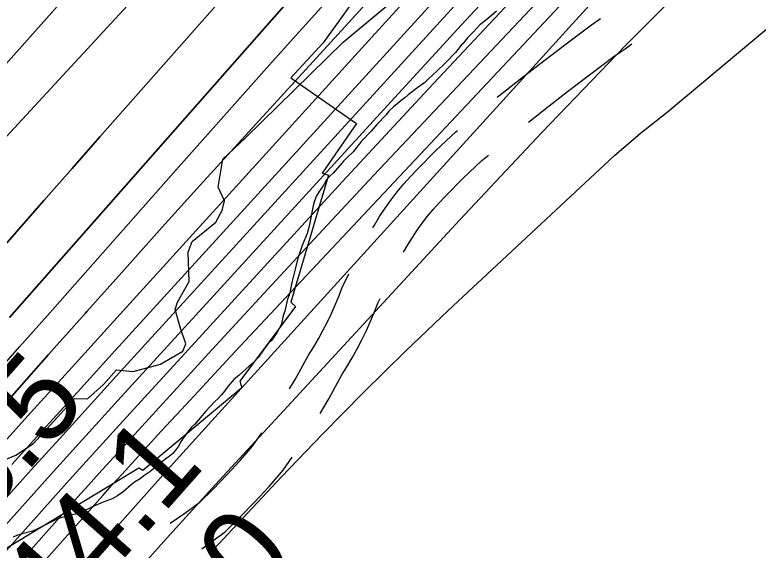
# Model space of a CAD drawing. Extents: x 3172231 to 3210228, y 940198 to 965780.
# Drawn here: x 3195359 to 3195932, y 962438 to 962851 of the extents above; entities that cross this region are included whole.
import ezdxf

# ---------------------------------------------------------------- set-up
doc = ezdxf.new("R2010")
doc.units = 0
for name, color, linetype in [('V-RIVR-EDGE', 7, 'Continuous'), ('V-RIVR-RANG', 7, 'Continuous'), ('V-ROAD-CNTR', 7, 'Continuous'), ('V-RRAP-RVMT', 7, 'Continuous'), ('V-SITE-VEGE', 7, 'Continuous'), ('V-TOPO-DPTH', 7, 'Continuous'), ('V-TOPO-MAJR', 7, 'Continuous'), ('V-TOPO-MINR', 7, 'Continuous'), ('V-TOPO-WATR', 7, 'Continuous')]:
    doc.layers.add(name, color=color, linetype=linetype)

msp = doc.modelspace()

# ---------------------------------------------------------------- linework, layer by layer
at = {"layer": 'V-RIVR-EDGE'}
msp.add_lwpolyline([(3195344.109, 962505.133), (3195359.773, 962511.614), (3195373.271, 962520.709), (3195405.088, 962555.405), (3195415.085, 962554.945), (3195427.283, 962566.217), (3195437.309, 962577.494), (3195450.346, 962576.157), (3195471.224, 962581.756), (3195488.636, 962591.711), (3195490.824, 962597.356), (3195486.509, 962610.407), (3195482.63, 962623.892), (3195484.383, 962629.539), (3195493.551, 962645.599), (3195492.738, 962668.204), (3195495.801, 962676.456), (3195514.094, 962691.19), (3195518.898, 962700.306), (3195520.655, 962707.691), (3195515.899, 962718.135), (3195519.43, 962739.86), (3195536.858, 962756.335), (3195612.24, 962830.044), (3195678.012, 962885.086)], dxfattribs=at)
at = {"layer": 'V-ROAD-CNTR'}
for points in [[(3195731.114, 962787.63), (3195748.974, 962801.727), (3195767.08, 962815.751), (3195785.31, 962829.611), (3195803.741, 962843.366), (3195810.615, 962848.258)], [(3195755.169, 962768.397), (3195767.454, 962778.093), (3195785.344, 962791.951), (3195803.36, 962805.649), (3195821.411, 962819.12), (3195829.695, 962825.015), (3195834.822, 962828.822)], [(3195635.088, 962686.892), (3195636.307, 962689.052), (3195640.373, 962695.69), (3195644.68, 962702.185), (3195649.222, 962708.53), (3195653.989, 962714.703), (3195658.97, 962720.698), (3195664.16, 962726.505), (3195669.427, 962731.986), (3195683.934, 962746.694), (3195699.153, 962760.972), (3195700.382, 962762.038)], [(3195658.904, 962668.054), (3195662.169, 962673.84), (3195665.673, 962679.56), (3195669.386, 962685.159), (3195673.298, 962690.624), (3195677.407, 962695.943), (3195681.698, 962701.11), (3195686.168, 962706.109), (3195690.923, 962711.06), (3195704.884, 962725.212), (3195719.253, 962738.694), (3195724.251, 962743.03)], [(3195570.87, 962562.658), (3195575.223, 962570.012), (3195585.425, 962588.688), (3195589.516, 962595.26), (3195593.12, 962601.404), (3195596.561, 962607.646), (3195599.836, 962613.977), (3195602.937, 962620.394), (3195605.868, 962626.893), (3195608.621, 962633.461), (3195611.514, 962640.909), (3195616.704, 962651.374)], [(3195594.608, 962543.864), (3195601.303, 962555.176), (3195611.343, 962573.556), (3195615.194, 962579.74), (3195619.2, 962586.572), (3195623.025, 962593.51), (3195626.67, 962600.557), (3195630.121, 962607.698), (3195633.38, 962614.925), (3195636.443, 962622.229), (3195638.99, 962628.791), (3195640.78, 962632.399)], [(3195478.769, 962459.097), (3195490.03, 962466.903), (3195501.638, 962475.41), (3195511.844, 962485.434), (3195522.421, 962496.356), (3195532.721, 962507.539), (3195542.283, 962518.465), (3195549.465, 962528.885)], [(3195503.117, 962439.472), (3195507.444, 962442.471), (3195521.116, 962452.49), (3195533.134, 962464.294), (3195544.233, 962475.756), (3195555.045, 962487.495), (3195565.999, 962500.011), (3195573.025, 962510.203)]]:
    msp.add_lwpolyline(points, dxfattribs=at)
at = {"layer": 'V-RRAP-RVMT'}
for p, q in [((3195629.891, 962875.678), (3195596.899, 962829.508)), ((3195596.899, 962829.508), (3195571.776, 962802.477)), ((3195571.776, 962802.477), (3195622.587, 962767.418)), ((3195622.587, 962767.418), (3195596.146, 962729.045)), ((3195600.971, 962727.542), (3195571.896, 962629.516)), ((3195596.146, 962729.045), (3195600.971, 962727.542)), ((3195571.896, 962629.516), (3195575.449, 962626.359)), ((3195575.449, 962626.359), (3195532.564, 962568.605)), ((3195532.564, 962568.605), (3195534.144, 962563.556)), ((3195534.144, 962563.556), (3195457.722, 962499.796)), ((3195454.712, 962501.602), (3195344.136, 962434.656)), ((3195457.722, 962499.796), (3195454.712, 962501.602))]:
    msp.add_line(p, q, dxfattribs=at)
at = {"layer": 'V-SITE-VEGE'}
for p, q in [((3195730.468, 962853.904), (3195723.113, 962847.397)), ((3195723.113, 962847.397), (3195717.76, 962843.357)), ((3195715.089, 962840.665), (3195712.863, 962837.976)), ((3195717.76, 962843.357), (3195715.089, 962840.665)), ((3195712.863, 962837.976), (3195708.184, 962833.268)), ((3195704.845, 962829.01), (3195703.287, 962827.665)), ((3195705.29, 962829.907), (3195704.845, 962829.01)), ((3195708.184, 962833.268), (3195705.29, 962829.907)), ((3195703.287, 962827.665), (3195698.834, 962822.063)), ((3195698.834, 962822.063), (3195691.261, 962814.216)), ((3195691.261, 962814.216), (3195684.353, 962807.49)), ((3195681.902, 962805.469), (3195677.668, 962801.209)), ((3195684.353, 962807.49), (3195681.902, 962805.469)), ((3195677.668, 962801.209), (3195675.219, 962798.964)), ((3195669.867, 962795.151), (3195662.288, 962789.314)), ((3195675.219, 962798.964), (3195669.867, 962795.151)), ((3195662.288, 962789.314), (3195659.834, 962787.071)), ((3195656.713, 962784.827), (3195651.141, 962780.114)), ((3195659.834, 962787.071), (3195656.713, 962784.827)), ((3195647.577, 962776.751), (3195645.351, 962774.06)), ((3195651.141, 962780.114), (3195647.577, 962776.751)), ((3195645.351, 962774.06), (3195638.222, 962766.661)), ((3195638.222, 962766.661), (3195633.769, 962761.506)), ((3195633.769, 962761.506), (3195626.419, 962753.66)), ((3195626.419, 962753.66), (3195619.966, 962745.37)), ((3195619.966, 962745.37), (3195615.063, 962740.885)), ((3195612.388, 962738.194), (3195609.718, 962734.833)), ((3195615.063, 962740.885), (3195612.388, 962738.194)), ((3195609.718, 962734.833), (3195604.598, 962729.004)), ((3195602.144, 962726.985), (3195599.474, 962723.85)), ((3195604.598, 962729.004), (3195602.144, 962726.985)), ((3195597.249, 962720.04), (3195593.69, 962714.89)), ((3195599.474, 962723.85), (3195597.249, 962720.04)), ((3195593.69, 962714.89), (3195591.691, 962711.531)), ((3195590.36, 962708.174), (3195589.477, 962705.043)), ((3195591.691, 962711.531), (3195590.36, 962708.174)), ((3195589.477, 962705.043), (3195586.618, 962690.729)), ((3195586.618, 962690.729), (3195585.514, 962686.254)), ((3195585.514, 962686.254), (3195584.411, 962682.451)), ((3195584.411, 962682.451), (3195580.64, 962673.276)), ((3195580.64, 962673.276), (3195578.426, 962666.342)), ((3195577.318, 962663.429), (3195575.111, 962655.156)), ((3195578.426, 962666.342), (3195577.318, 962663.429)), ((3195575.111, 962655.156), (3195572.686, 962644.866)), ((3195572.686, 962644.866), (3195571.367, 962638.157)), ((3195570.482, 962635.026), (3195569.376, 962631.892)), ((3195571.367, 962638.157), (3195570.482, 962635.026)), ((3195569.376, 962631.892), (3195567.171, 962622.721)), ((3195567.171, 962622.721), (3195566.063, 962619.367)), ((3195566.063, 962619.367), (3195565.184, 962615.34)), ((3195564.299, 962612.209), (3195560.967, 962605.936)), ((3195565.184, 962615.34), (3195564.299, 962612.209)), ((3195560.967, 962605.936), (3195557.187, 962600.341)), ((3195557.187, 962600.341), (3195554.735, 962597.873)), ((3195551.397, 962593.615), (3195546.951, 962587.119)), ((3195554.735, 962597.873), (3195551.397, 962593.615)), ((3195542.271, 962582.411), (3195539.819, 962580.168)), ((3195546.951, 962587.119), (3195542.271, 962582.411)), ((3195539.819, 962580.168), (3195532.019, 962573.215)), ((3195532.019, 962573.215), (3195528.007, 962569.848)), ((3195528.007, 962569.848), (3195523.333, 962564.47)), ((3195520.884, 962561.109), (3195518.211, 962557.972)), ((3195523.333, 962564.47), (3195520.884, 962561.109)), ((3195515.985, 962555.506), (3195512.866, 962552.592)), ((3195518.211, 962557.972), (3195515.985, 962555.506)), ((3195512.866, 962552.592), (3195506.406, 962545.639)), ((3195506.406, 962545.639), (3195497.723, 962535.556)), ((3195492.822, 962530.4), (3195489.039, 962525.024)), ((3195495.495, 962533.537), (3195492.822, 962530.4)), ((3195497.723, 962535.556), (3195495.495, 962533.537)), ((3195489.039, 962525.024), (3195487.262, 962522.335)), ((3195487.262, 962522.335), (3195485.263, 962518.529)), ((3195483.037, 962515.394), (3195480.81, 962512.928)), ((3195485.263, 962518.529), (3195483.037, 962515.394)), ((3195478.136, 962510.684), (3195472.34, 962506.418)), ((3195480.81, 962512.928), (3195478.136, 962510.684)), ((3195472.34, 962506.418), (3195463.2, 962498.791)), ((3195463.2, 962498.791), (3195458.518, 962495.645)), ((3195451.381, 962490.705), (3195448.706, 962488.686)), ((3195455.618, 962493.4), (3195451.381, 962490.705)), ((3195458.518, 962495.645), (3195455.618, 962493.4)), ((3195448.706, 962488.686), (3195442.243, 962483.079)), ((3195438.228, 962480.158), (3195433.987, 962477.909)), ((3195442.243, 962483.079), (3195438.228, 962480.158)), ((3195427.069, 962475.427), (3195418.588, 962471.825)), ((3195433.987, 962477.909), (3195427.069, 962475.427)), ((3195408.545, 962467.546), (3195405.419, 962466.195)), ((3195411.893, 962468.675), (3195408.545, 962467.546)), ((3195415.688, 962470.252), (3195411.893, 962468.675)), ((3195418.588, 962471.825), (3195415.688, 962470.252)), ((3195390.238, 962461.675), (3195383.096, 962458.3)), ((3195394.256, 962463.254), (3195390.238, 962461.675)), ((3195405.419, 962466.195), (3195394.256, 962463.254)), ((3195383.096, 962458.3), (3195375.957, 962454.476)), ((3195360.996, 962449.958), (3195357.65, 962448.383)), ((3195364.568, 962451.089), (3195360.996, 962449.958)), ((3195372.608, 962453.124), (3195364.568, 962451.089)), ((3195375.957, 962454.476), (3195372.608, 962453.124))]:
    msp.add_line(p, q, dxfattribs=at)
at = {"layer": 'V-TOPO-DPTH'}
for points in [[(3195283.604, 962683.15), (3195480.155, 962895.5), (3195542.47, 962963.042), (3195604.639, 963030.718), (3195666.589, 963098.595), (3195728.393, 963166.606), (3195807.468, 963253.905), (3195829.778, 963278.221), (3195852.293, 963302.344), (3195875.113, 963326.177), (3195898.138, 963349.818), (3196063.771, 963517.716), (3196474.081, 963868.249), (3196538.072, 963868.576)], [(3196474.081, 963868.249), (3196063.771, 963517.716), (3195898.138, 963349.818), (3195875.113, 963326.177), (3195852.293, 963302.344), (3195829.778, 963278.221), (3195807.468, 963253.905), (3195728.393, 963166.606), (3195666.589, 963098.595), (3195604.639, 963030.718), (3195542.47, 962963.042), (3195480.155, 962895.5), (3195283.604, 962683.15)], [(3195338.723, 962659.454), (3195360.175, 962683.863), (3195381.645, 962708.257), (3195403.141, 962732.627), (3195424.654, 962756.982), (3195866.748, 963256.923), (3195874.882, 963266.006), (3195883.09, 963275.021), (3195891.411, 963283.931), (3195899.806, 963292.773), (3195965.579, 963361.185), (3195991.45, 963387.706), (3196017.573, 963413.973), (3196044.075, 963439.858), (3196070.828, 963465.489), (3196097.893, 963490.795), (3196125.121, 963515.923), (3196152.593, 963540.784), (3196180.228, 963565.466), (3196285.139, 963658.252), (3196538.072, 963868.576), (3196594.425, 963868.921)], [(3196538.072, 963868.576), (3196285.139, 963658.252), (3196180.228, 963565.466), (3196152.593, 963540.784), (3196125.121, 963515.923), (3196097.893, 963490.795), (3196070.828, 963465.489), (3196044.075, 963439.858), (3196017.573, 963413.973), (3195991.45, 963387.706), (3195965.579, 963361.185), (3195899.806, 963292.773), (3195891.411, 963283.931), (3195883.09, 963275.021), (3195874.882, 963266.006), (3195866.748, 963256.923), (3195424.654, 962756.982), (3195403.141, 962732.627), (3195381.645, 962708.257), (3195360.175, 962683.863), (3195338.723, 962659.454)], [(3195354.953, 962617.665), (3195734.595, 963048.68), (3195764.277, 963082.038), (3195794.179, 963115.194), (3195824.414, 963148.048), (3195854.871, 963180.7), (3195861.276, 963187.497), (3195888.975, 963216.317), (3195917.048, 963244.762), (3195945.68, 963272.644), (3195974.684, 963300.151), (3196154.715, 963467.519), (3196196.893, 963506.279), (3196239.364, 963544.711), (3196282.276, 963582.65), (3196325.482, 963620.261), (3196368.632, 963657.931), (3196411.414, 963696.009), (3196453.645, 963734.697), (3196495.507, 963773.793), (3196517.364, 963794.501), (3196569.54, 963844.599), (3196594.425, 963868.921), (3196629.357, 963869.32)], [(3196594.425, 963868.921), (3196569.54, 963844.599), (3196517.364, 963794.501), (3196495.507, 963773.793), (3196453.645, 963734.697), (3196411.414, 963696.009), (3196368.632, 963657.931), (3196325.482, 963620.261), (3196282.276, 963582.65), (3196239.364, 963544.711), (3196196.893, 963506.279), (3196154.715, 963467.519), (3195974.684, 963300.151), (3195945.68, 963272.644), (3195917.048, 963244.762), (3195888.975, 963216.317), (3195861.276, 963187.497), (3195854.871, 963180.7), (3195824.414, 963148.048), (3195794.179, 963115.194), (3195764.277, 963082.038), (3195734.595, 963048.68), (3195354.953, 962617.665)], [(3195356.631, 962504.406), (3195383.179, 962533.726), (3195409.777, 962563), (3195436.408, 962592.243), (3195916.899, 963118.956), (3195927.547, 963130.519), (3195938.266, 963142.013), (3195949.093, 963153.407), (3195959.992, 963164.733), (3195970.979, 963175.973), (3195982.013, 963187.168), (3195993.117, 963198.293), (3196004.267, 963209.372), (3196197.679, 963400.349), (3196305.286, 963507.165), (3196412.515, 963614.357), (3196519.176, 963722.115), (3196625.459, 963830.248), (3196664.05, 963869.719)], [(3195356.631, 962504.406), (3195383.179, 962533.726), (3195409.777, 962563), (3195436.408, 962592.243), (3195916.899, 963118.956), (3195927.547, 963130.519), (3195938.266, 963142.013), (3195949.093, 963153.407), (3195959.992, 963164.733), (3195970.979, 963175.973), (3195982.013, 963187.168), (3195993.117, 963198.293), (3196004.267, 963209.372), (3196197.679, 963400.349), (3196305.286, 963507.165), (3196412.515, 963614.357), (3196519.176, 963722.115), (3196625.459, 963830.248), (3196664.05, 963869.719)], [(3195932.18, 963190.327), (3195531.289, 962751.949), (3195501.929, 962719.7), (3195472.666, 962687.363), (3195443.548, 962654.896), (3195414.526, 962622.342), (3195413.471, 962621.153), (3195385.037, 962589.139), (3195356.587, 962557.138)], [(3195932.18, 963190.327), (3195531.289, 962751.949), (3195501.929, 962719.7), (3195472.666, 962687.363), (3195443.548, 962654.896), (3195414.526, 962622.342), (3195413.471, 962621.153), (3195385.037, 962589.139), (3195356.587, 962557.138)], [(3196027.874, 963185.052), (3196007.644, 963164.401), (3195987.533, 963143.635), (3195967.501, 963122.791), (3195885.216, 963036.683), (3195824.315, 962972.528), (3195763.699, 962908.106), (3195703.512, 962843.284), (3195643.611, 962778.194), (3195438.547, 962553.883), (3195421.127, 962534.769), (3195403.745, 962515.619), (3195386.423, 962496.417), (3195369.139, 962477.179), (3195027.155, 962095.36)]]:
    msp.add_lwpolyline(points, dxfattribs=at)
at = {"layer": 'V-TOPO-MAJR'}
for points in [[(3195233.719, 962680.744), (3195368.634, 962831.744), (3195439.744, 962911.746), (3195510.579, 962991.991), (3195581, 963072.599), (3195651.145, 963153.45), (3195797.922, 963323.512), (3195804.598, 963331.154), (3195811.335, 963338.742), (3195818.161, 963346.248), (3195825.049, 963353.701), (3195885.061, 963417.861), (3195909.94, 963443.999), (3195935.117, 963469.842), (3195960.74, 963495.243), (3195986.66, 963520.349), (3196012.805, 963545.231), (3196038.952, 963570.112), (3196065.102, 963594.99), (3196091.254, 963619.866), (3196199.332, 963722.663), (3196279.716, 963798.73), (3196353.483, 963868.062)], [(3195383.366, 962431.685), (3195426.795, 962480.568), (3195430.485, 962484.701), (3195434.187, 962488.821), (3195437.91, 962492.923), (3195441.646, 962497.013), (3195471.939, 962530.015), (3195490.867, 962550.564), (3195509.842, 962571.068), (3195528.889, 962591.507), (3195547.983, 962611.902), (3196030.3, 963125.278), (3196035.184, 963130.45), (3196040.086, 963135.605), (3196045.015, 963140.735), (3196049.961, 963145.847), (3196085.378, 963182.267)]]:
    msp.add_lwpolyline(points, dxfattribs=at)
at = {"layer": 'V-TOPO-MINR'}
for points in [[(3194740.738, 961661.267), (3195394.392, 962407.463), (3195423.264, 962440.241), (3195452.253, 962472.914), (3195481.42, 962505.428), (3195510.705, 962537.838), (3195832.642, 962892.174), (3195868.569, 962931.554), (3195904.604, 962970.835), (3195940.8, 963009.968), (3195977.103, 963049.001), (3196049.13, 963126.128), (3196049.501, 963126.523), (3196050.623, 963127.698), (3196053.532, 963130.703), (3196055.728, 963132.918), (3196059.115, 963136.145), (3196062.559, 963139.313), (3196250.037, 963309.552), (3196343.83, 963396.837), (3196436.158, 963485.61), (3196526.286, 963576.614), (3196614.95, 963669.105), (3196803.644, 963870.829)], [(3195230.599, 962165.592), (3195443.359, 962410.487), (3195460.742, 962430.312), (3195478.245, 962450.03), (3195495.927, 962469.588), (3195513.728, 962489.039), (3195701.899, 962692.772), (3195765.453, 962760.377), (3195829.785, 962827.22), (3195895.285, 962892.919), (3195961.563, 962957.856), (3196052.308, 963045.212), (3196073.712, 963065.985), (3196095.003, 963086.874), (3196116.122, 963107.935), (3196137.128, 963129.112), (3196198.407, 963191.395), (3196249.636, 963244.113), (3196300.423, 963297.246), (3196350.549, 963351.005), (3196400.233, 963405.18), (3196822.183, 963871.026)], [(3195283.604, 962683.15), (3195480.155, 962895.5), (3195542.47, 962963.042), (3195604.639, 963030.718), (3195666.589, 963098.595), (3195728.393, 963166.606), (3195807.468, 963253.905), (3195829.778, 963278.221), (3195852.293, 963302.344), (3195875.113, 963326.177), (3195898.138, 963349.818), (3196063.771, 963517.716), (3196474.081, 963868.249)], [(3195338.723, 962659.454), (3195360.175, 962683.863), (3195381.645, 962708.257), (3195403.141, 962732.627), (3195424.654, 962756.982), (3195866.748, 963256.923), (3195874.882, 963266.006), (3195883.09, 963275.021), (3195891.411, 963283.931), (3195899.806, 963292.773), (3195965.579, 963361.185), (3195991.45, 963387.706), (3196017.573, 963413.973), (3196044.075, 963439.858), (3196070.828, 963465.489), (3196097.893, 963490.795), (3196125.121, 963515.923), (3196152.593, 963540.784), (3196180.228, 963565.466), (3196285.139, 963658.252), (3196538.072, 963868.576)], [(3195354.953, 962617.665), (3195734.595, 963048.68), (3195764.277, 963082.038), (3195794.179, 963115.194), (3195824.414, 963148.048), (3195854.871, 963180.7), (3195861.276, 963187.497), (3195888.975, 963216.317), (3195917.048, 963244.762), (3195945.68, 963272.644), (3195974.684, 963300.151), (3196154.715, 963467.519), (3196196.893, 963506.279), (3196239.364, 963544.711), (3196282.276, 963582.65), (3196325.482, 963620.261), (3196368.632, 963657.931), (3196411.414, 963696.009), (3196453.645, 963734.697), (3196495.507, 963773.793), (3196517.364, 963794.501), (3196569.54, 963844.599), (3196594.425, 963868.921)], [(3195509.473, 962435.739), (3195516.201, 962443.014), (3195564.737, 962494.847), (3195596.106, 962527.669), (3195627.911, 962560.054), (3195660.37, 962591.784), (3195693.264, 962623.077), (3195821.57, 962742.668), (3195841.537, 962759.946), (3195862.263, 962776.177), (3196141.837, 963010.175), (3196160.878, 963028.342), (3196179.921, 963046.505), (3196198.967, 963064.667), (3196357.769, 963216.071), (3196372.558, 963229.331), (3196387.842, 963241.953), (3196403.868, 963253.619), (3196420.388, 963264.647), (3196428.6, 963265.338), (3196434.564, 963263.479)], [(3195308.894, 962368.592), (3195407.607, 962479.414), (3195415.816, 962488.59), (3195424.052, 962497.743), (3195432.326, 962506.861), (3195440.627, 962515.955), (3195508.475, 962589.969), (3195550.82, 962635.959), (3195593.3, 962681.824), (3195635.981, 962727.5), (3195678.798, 962773.052), (3196010.539, 963124.433), (3196020.173, 963134.583), (3196029.843, 963144.698), (3196039.567, 963154.761), (3196049.326, 963164.79), (3196112.611, 963229.47)], [(3195339.296, 962509.093), (3195371.191, 962544.281), (3195403.095, 962579.461), (3195435.004, 962614.636), (3195457.948, 962639.923), (3195501.349, 962687.724), (3195544.77, 962735.506), (3195588.222, 962783.261), (3195631.694, 962830.997), (3195960.465, 963191.784)], [(3195356.587, 962557.138), (3195385.037, 962589.139), (3195413.471, 962621.153), (3195414.526, 962622.342), (3195443.548, 962654.896), (3195472.666, 962687.363), (3195501.929, 962719.7), (3195531.289, 962751.949), (3195932.18, 963190.327)], [(3195027.155, 962095.36), (3195369.139, 962477.179), (3195386.423, 962496.417), (3195403.745, 962515.619), (3195421.127, 962534.769), (3195438.547, 962553.883), (3195643.611, 962778.194), (3195703.512, 962843.284), (3195763.699, 962908.106), (3195824.315, 962972.528), (3195885.216, 963036.683), (3195967.501, 963122.791), (3195987.533, 963143.635), (3196007.644, 963164.401), (3196027.874, 963185.052)], [(3195231.704, 962302.853), (3195388.389, 962478.283), (3195401.129, 962492.495), (3195413.904, 962506.676), (3195426.732, 962520.809), (3195439.594, 962534.912), (3195545.596, 962650.705), (3195611.68, 962722.499), (3195678.023, 962794.05), (3195744.756, 962865.239), (3195811.749, 962936.186), (3195989.687, 963123.602), (3196004.349, 963138.959), (3196019.068, 963154.262), (3196033.87, 963169.484), (3196048.729, 963184.651)], [(3195341.097, 962570.775), (3195362.649, 962595.098), (3195384.186, 962619.433), (3195485.131, 962733.595), (3195557.406, 962814.771), (3195630.049, 962895.615), (3195703.242, 962975.96), (3195776.804, 963055.973), (3195899.835, 963188.878)], [(3194631.821, 961677.059), (3194635.478, 961681.083), (3194639.124, 961685.117), (3194686.861, 961738.168), (3194714.363, 961768.739), (3194741.86, 961799.315), (3194769.349, 961829.897), (3194796.833, 961860.484), (3195349.865, 962476.104), (3195371.702, 962500.355), (3195393.578, 962524.57), (3195415.513, 962548.733), (3195437.486, 962572.86), (3195779.258, 962947.241), (3195814.718, 962985.776), (3195850.382, 963024.12), (3195886.35, 963062.179), (3195922.521, 963100.047)]]:
    msp.add_lwpolyline(points, dxfattribs=at)
at = {"layer": 'V-TOPO-WATR'}
msp.add_lwpolyline([(3195356.631, 962504.406), (3195383.179, 962533.726), (3195409.777, 962563), (3195436.408, 962592.243), (3195916.899, 963118.956), (3195927.547, 963130.519), (3195938.266, 963142.013), (3195949.093, 963153.407), (3195959.992, 963164.733), (3195970.979, 963175.973), (3195982.013, 963187.168), (3195993.117, 963198.293), (3196004.267, 963209.372), (3196197.679, 963400.349), (3196305.286, 963507.165), (3196412.515, 963614.357), (3196519.176, 963722.115), (3196625.459, 963830.248), (3196664.05, 963869.719)], dxfattribs=at)

# ---------------------------------------------------------------- texts
at = {"layer": 'V-RIVR-RANG'}
for s, p in [('8.5', (3195333.771, 962459.031)), ('44.1', (3195390.476, 962372.21)), ('58.0', (3195462.039, 962302.181))]:
    msp.add_text(s, height=67, rotation=48.498326, dxfattribs=at).set_placement(p)

doc.saveas('drawing.dxf')
